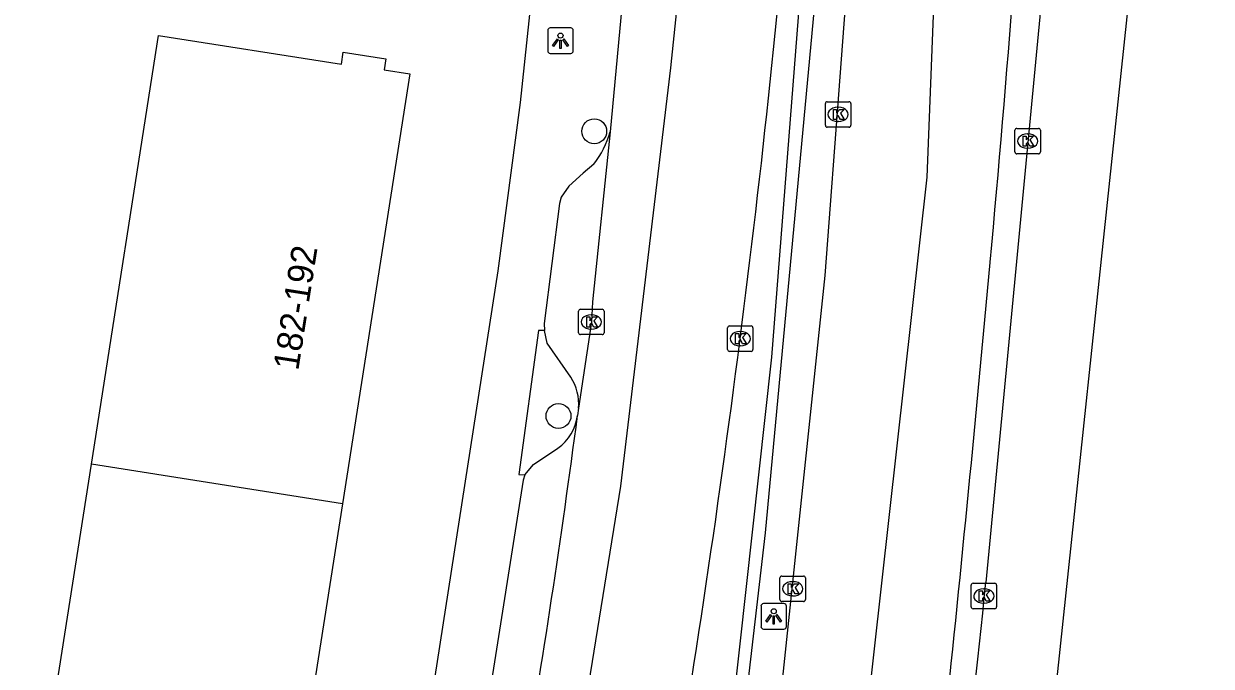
# Model space of a CAD drawing. Extents: x 162172 to 163187, y 382874 to 383684.
# Drawn here: x 163138.87 to 163185.51, y 383136.43 to 383161.66 of the extents above; entities that cross this region are included whole.
import ezdxf

# ---------------------------------------------------------------- set-up
doc = ezdxf.new("R2010")
doc.units = 0
for name, color, linetype in [('IMGEO_Boom', 7, 'Continuous'), ('IMGEO_Fietspad_gesloten', 7, 'Continuous'), ('IMGEO_Kolk', 7, 'Continuous'), ('IMGEO_Lichtpunt', 7, 'Continuous'), ('IMGEO_Muur', 7, 'Continuous'), ('IMGEO_Pand', 7, 'Continuous'), ('IMGEO_Pand_nummerreeks', 7, 'Continuous'), ('IMGEO_Parkeervlak_open', 7, 'Continuous'), ('IMGEO_Rijbaan_lokaal_gesloten', 7, 'Continuous'), ('IMGEO_Rijbaan_regionaal_gesloten', 7, 'Continuous'), ('IMGEO_Voetpad_open', 7, 'Continuous')]:
    doc.layers.add(name, color=color, linetype=linetype)

msp = doc.modelspace()

# ---------------------------------------------------------------- linework, layer by layer
at = {"layer": 'IMGEO_Boom'}
for centre in [(163161.276, 383157.437), (163159.873, 383146.257)]:
    msp.add_circle(centre, 0.489, dxfattribs=at)
at = {"layer": 'IMGEO_Fietspad_gesloten'}
for points in [[(163162.499, 383163.881), (163161.899, 383157.421)], [(163161.899, 383157.421), (163161.205, 383150.735), (163161.165, 383149.952), (163160.665, 383146.567)], [(163160.665, 383146.567), (163160.623, 383146.274)]]:
    msp.add_lwpolyline(points, dxfattribs=at)
msp.add_arc((162772.388, 383197.683), 391.624, 350.33212, 352.45692, dxfattribs=at)
at = {"layer": 'IMGEO_Kolk'}
for p, q in [((163170.354, 383157.674), (163170.354, 383158.526)), ((163170.429, 383158.6), (163171.281, 383158.6)), ((163170.842, 383158.38), (163170.867, 383158.38)), ((163171.355, 383158.526), (163171.355, 383157.674)), ((163170.865, 383157.82), (163170.84, 383157.82)), ((163171.281, 383157.6), (163170.429, 383157.6)), ((163177.798, 383156.627), (163177.798, 383157.479)), ((163177.873, 383157.553), (163178.725, 383157.553)), ((163178.286, 383157.333), (163178.311, 383157.333)), ((163178.799, 383157.479), (163178.799, 383156.627)), ((163178.309, 383156.773), (163178.284, 383156.773)), ((163178.725, 383156.553), (163177.873, 383156.553)), ((163160.663, 383149.526), (163160.663, 383150.378)), ((163160.738, 383150.452), (163161.59, 383150.452)), ((163161.151, 383150.232), (163161.176, 383150.232)), ((163161.664, 383150.378), (163161.664, 383149.526)), ((163166.586, 383149.796), (163167.438, 383149.796)), ((163161.59, 383149.452), (163160.738, 383149.452)), ((163161.174, 383149.672), (163161.149, 383149.672)), ((163166.511, 383148.87), (163166.511, 383149.722)), ((163166.999, 383149.576), (163167.024, 383149.576)), ((163167.512, 383149.722), (163167.512, 383148.87)), ((163167.022, 383149.016), (163166.997, 383149.016)), ((163167.438, 383148.796), (163166.586, 383148.796)), ((163168.647, 383139.971), (163169.499, 383139.971)), ((163168.572, 383139.045), (163168.572, 383139.897)), ((163169.06, 383139.751), (163169.085, 383139.751)), ((163169.573, 383139.897), (163169.573, 383139.045)), ((163176.08, 383138.763), (163176.08, 383139.615)), ((163176.155, 383139.689), (163177.007, 383139.689)), ((163177.081, 383139.615), (163177.081, 383138.763)), ((163169.083, 383139.191), (163169.058, 383139.191)), ((163176.568, 383139.469), (163176.593, 383139.469)), ((163169.499, 383138.971), (163168.647, 383138.971)), ((163177.007, 383138.689), (163176.155, 383138.689)), ((163176.591, 383138.909), (163176.566, 383138.909))]:
    msp.add_line(p, q, dxfattribs=at)
for points in [[(163170.354, 383157.674), (163170.354, 383158.526)], [(163170.429, 383158.6), (163171.281, 383158.6)], [(163170.675, 383158.3), (163170.798, 383158.3), (163170.798, 383158.149), (163170.928, 383158.3), (163171.092, 383158.3), (163170.946, 383158.149), (163171.099, 383157.9), (163170.947, 383157.9), (163170.862, 383158.064), (163170.798, 383157.997), (163170.798, 383157.9), (163170.675, 383157.9), (163170.675, 383158.3)], [(163171.355, 383158.526), (163171.355, 383157.674)], [(163171.281, 383157.6), (163170.429, 383157.6)], [(163177.798, 383156.627), (163177.798, 383157.479)], [(163177.873, 383157.553), (163178.725, 383157.553)], [(163178.119, 383157.253), (163178.242, 383157.253), (163178.242, 383157.102), (163178.372, 383157.253), (163178.536, 383157.253), (163178.39, 383157.102), (163178.543, 383156.853), (163178.391, 383156.853), (163178.306, 383157.017), (163178.242, 383156.95), (163178.242, 383156.853), (163178.119, 383156.853), (163178.119, 383157.253)], [(163178.799, 383157.479), (163178.799, 383156.627)], [(163178.725, 383156.553), (163177.873, 383156.553)], [(163160.663, 383149.526), (163160.663, 383150.378)], [(163160.738, 383150.452), (163161.59, 383150.452)], [(163161.664, 383150.378), (163161.664, 383149.526)], [(163160.984, 383150.152), (163161.107, 383150.152), (163161.107, 383150.001), (163161.237, 383150.152), (163161.401, 383150.152), (163161.255, 383150.001), (163161.408, 383149.752), (163161.256, 383149.752), (163161.171, 383149.916), (163161.107, 383149.849), (163161.107, 383149.752), (163160.984, 383149.752), (163160.984, 383150.152)], [(163166.586, 383149.796), (163167.438, 383149.796)], [(163161.59, 383149.452), (163160.738, 383149.452)], [(163166.511, 383148.87), (163166.511, 383149.722)], [(163166.832, 383149.496), (163166.955, 383149.496), (163166.955, 383149.345), (163167.085, 383149.496), (163167.249, 383149.496), (163167.103, 383149.345), (163167.256, 383149.096), (163167.104, 383149.096), (163167.019, 383149.26), (163166.955, 383149.193), (163166.955, 383149.096), (163166.832, 383149.096), (163166.832, 383149.496)], [(163167.512, 383149.722), (163167.512, 383148.87)], [(163167.438, 383148.796), (163166.586, 383148.796)], [(163168.647, 383139.971), (163169.499, 383139.971)], [(163168.572, 383139.045), (163168.572, 383139.897)], [(163168.893, 383139.671), (163169.016, 383139.671), (163169.016, 383139.52), (163169.146, 383139.671), (163169.31, 383139.671), (163169.164, 383139.52), (163169.317, 383139.271), (163169.165, 383139.271), (163169.08, 383139.435), (163169.016, 383139.368), (163169.016, 383139.271), (163168.893, 383139.271), (163168.893, 383139.671)], [(163169.573, 383139.897), (163169.573, 383139.045)], [(163176.08, 383138.763), (163176.08, 383139.615)], [(163176.155, 383139.689), (163177.007, 383139.689)], [(163177.081, 383139.615), (163177.081, 383138.763)], [(163176.401, 383139.389), (163176.524, 383139.389), (163176.524, 383139.238), (163176.654, 383139.389), (163176.818, 383139.389), (163176.672, 383139.238), (163176.825, 383138.989), (163176.673, 383138.989), (163176.588, 383139.153), (163176.524, 383139.086), (163176.524, 383138.989), (163176.401, 383138.989), (163176.401, 383139.389)], [(163169.499, 383138.971), (163168.647, 383138.971)], [(163177.007, 383138.689), (163176.155, 383138.689)]]:
    msp.add_lwpolyline(points, dxfattribs=at)
for centre, start, end in [((163170.431, 383158.524), 91.552, 178.448), ((163170.431, 383158.524), 91.552, 178.448), ((163171.279, 383158.524), 1.552, 88.448), ((163171.279, 383158.524), 1.552, 88.448), ((163170.431, 383157.676), 181.552, 268.448), ((163170.431, 383157.676), 181.552, 268.448), ((163171.279, 383157.676), 271.552, 358.448), ((163171.279, 383157.676), 271.552, 358.448), ((163177.875, 383157.477), 91.552, 178.448), ((163177.875, 383157.477), 91.552, 178.448), ((163178.723, 383157.477), 1.552, 88.448), ((163178.723, 383157.477), 1.552, 88.448), ((163177.875, 383156.629), 181.552, 268.448), ((163177.875, 383156.629), 181.552, 268.448), ((163178.723, 383156.629), 271.552, 358.448), ((163178.723, 383156.629), 271.552, 358.448), ((163160.74, 383150.376), 91.552, 178.448), ((163160.74, 383150.376), 91.552, 178.448), ((163161.588, 383150.376), 1.552, 88.448), ((163161.588, 383150.376), 1.552, 88.448), ((163166.588, 383149.72), 91.552, 178.448), ((163166.588, 383149.72), 91.552, 178.448), ((163167.436, 383149.72), 1.552, 88.448), ((163167.436, 383149.72), 1.552, 88.448), ((163160.74, 383149.528), 181.552, 268.448), ((163160.74, 383149.528), 181.552, 268.448), ((163161.588, 383149.528), 271.552, 358.448), ((163161.588, 383149.528), 271.552, 358.448), ((163166.588, 383148.872), 181.552, 268.448), ((163166.588, 383148.872), 181.552, 268.448), ((163167.436, 383148.872), 271.552, 358.448), ((163167.436, 383148.872), 271.552, 358.448), ((163168.649, 383139.895), 91.552, 178.448), ((163168.649, 383139.895), 91.552, 178.448), ((163169.497, 383139.895), 1.552, 88.448), ((163169.497, 383139.895), 1.552, 88.448), ((163176.157, 383139.613), 91.552, 178.448), ((163176.157, 383139.613), 91.552, 178.448), ((163177.005, 383139.613), 1.552, 88.448), ((163177.005, 383139.613), 1.552, 88.448), ((163168.649, 383139.047), 181.552, 268.448), ((163168.649, 383139.047), 181.552, 268.448), ((163169.497, 383139.047), 271.552, 358.448), ((163169.497, 383139.047), 271.552, 358.448), ((163176.157, 383138.765), 181.552, 268.448), ((163176.157, 383138.765), 181.552, 268.448), ((163177.005, 383138.765), 271.552, 358.448), ((163177.005, 383138.765), 271.552, 358.448)]:
    msp.add_arc(centre, 0.0765, start, end, dxfattribs=at)
for centre, major_axis, ratio, start_param, end_param in [((163170.841, 383158.1), (-0.387, 0.002), 0.722429, 4.712389, 7.853982), ((163170.866, 383158.1), (-0.39, 0.002), 0.717154, 1.570796, 4.712389), ((163178.285, 383157.053), (-0.387, 0.002), 0.722429, 4.712389, 7.853982), ((163178.31, 383157.053), (-0.39, 0.002), 0.717154, 1.570796, 4.712389), ((163161.15, 383149.952), (-0.387, 0.002), 0.722429, 4.712389, 7.853982), ((163161.175, 383149.952), (-0.39, 0.002), 0.717154, 1.570796, 4.712389), ((163166.998, 383149.296), (-0.387, 0.002), 0.722429, 4.712389, 7.853982), ((163167.023, 383149.296), (-0.39, 0.002), 0.717154, 1.570796, 4.712389), ((163169.059, 383139.471), (-0.387, 0.002), 0.722429, 4.712389, 7.853982), ((163169.084, 383139.471), (-0.39, 0.002), 0.717154, 1.570796, 4.712389), ((163176.567, 383139.189), (-0.387, 0.002), 0.722429, 4.712389, 7.853982), ((163176.592, 383139.189), (-0.39, 0.002), 0.717154, 1.570796, 4.712389)]:
    msp.add_ellipse(centre, major_axis=major_axis, ratio=ratio, start_param=start_param, end_param=end_param, dxfattribs=at)
at = {"layer": 'IMGEO_Lichtpunt'}
for p, q in [((163160.356, 383161.495), (163159.548, 383161.495)), ((163160.356, 383161.495), (163159.548, 383161.495)), ((163159.454, 383161.4), (163159.454, 383160.593)), ((163159.454, 383161.4), (163159.454, 383160.593)), ((163160.45, 383160.593), (163160.45, 383161.4)), ((163160.45, 383160.593), (163160.45, 383161.4)), ((163159.548, 383160.499), (163160.356, 383160.499)), ((163159.548, 383160.499), (163160.356, 383160.499)), ((163167.827, 383138.793), (163167.827, 383137.986)), ((163167.827, 383138.793), (163167.827, 383137.986)), ((163168.729, 383138.888), (163167.921, 383138.888)), ((163168.729, 383138.888), (163167.921, 383138.888)), ((163168.823, 383137.986), (163168.823, 383138.793)), ((163168.823, 383137.986), (163168.823, 383138.793)), ((163167.921, 383137.892), (163168.729, 383137.892)), ((163167.921, 383137.892), (163168.729, 383137.892))]:
    msp.add_line(p, q, dxfattribs=at)
for points in [[(163159.828, 383161.064), (163159.867, 383161.036), (163159.679, 383160.774), (163159.641, 383160.801), (163159.828, 383161.064)], [(163159.93, 383161.016), (163159.977, 383161.016), (163159.977, 383160.694), (163159.93, 383160.694), (163159.93, 383161.016)], [(163160.04, 383161.036), (163160.078, 383161.063), (163160.265, 383160.801), (163160.226, 383160.773), (163160.04, 383161.036)], [(163168.201, 383138.457), (163168.24, 383138.429), (163168.052, 383138.167), (163168.014, 383138.194), (163168.201, 383138.457)], [(163168.303, 383138.409), (163168.35, 383138.409), (163168.35, 383138.087), (163168.303, 383138.087), (163168.303, 383138.409)], [(163168.413, 383138.429), (163168.451, 383138.456), (163168.638, 383138.194), (163168.599, 383138.166), (163168.413, 383138.429)]]:
    msp.add_lwpolyline(points, dxfattribs=at)
for centre in [(163159.953, 383161.198), (163168.326, 383138.591)]:
    msp.add_circle(centre, 0.0994, dxfattribs=at)
for centre, start, end in [((163159.548, 383161.4), 90, 180), ((163159.548, 383161.4), 90, 180), ((163160.356, 383161.4), 0, 90), ((163160.356, 383161.4), 0, 90), ((163159.548, 383160.593), 180, 270), ((163159.548, 383160.593), 180, 270), ((163160.356, 383160.593), 270, 0), ((163160.356, 383160.593), 270, 360), ((163167.921, 383138.793), 90, 180), ((163167.921, 383138.793), 90, 180), ((163168.729, 383138.793), 0, 90), ((163168.729, 383138.793), 0, 90), ((163167.921, 383137.986), 180, 270), ((163167.921, 383137.986), 180, 270), ((163168.729, 383137.986), 270, 0), ((163168.729, 383137.986), 270, 360)]:
    msp.add_arc(centre, 0.0946, start, end, dxfattribs=at)
at = {"layer": 'IMGEO_Muur'}
for points in [[(163171.11, 383204.219), (163171.661, 383204.206), (163171.497, 383197.193), (163171.164, 383182.929), (163170.263, 383166.073), (163167.988, 383141.666), (163165.017, 383116.084), (163162.728, 383100.45), (163159.311, 383079.072), (163158.104, 383072.188)], [(163162.679, 383103.096), (163165.259, 383121.433), (163168.259, 383148.565), (163170.241, 383173.955), (163170.672, 383182.472), (163171.11, 383204.219)]]:
    msp.add_lwpolyline(points, dxfattribs=at)
at = {"layer": 'IMGEO_Pand'}
for points in [[(163141.526, 383144.371), (163144.166, 383161.205), (163151.345, 383160.071), (163151.419, 383160.545), (163153.095, 383160.282), (163153.028, 383159.85), (163154.034, 383159.692), (163151.388, 383142.813)], [(163138.871, 383127.433), (163141.526, 383144.371)], [(163151.388, 383142.813), (163141.526, 383144.371)], [(163151.388, 383142.813), (163148.734, 383125.887)]]:
    msp.add_lwpolyline(points, dxfattribs=at)
at = {"layer": 'IMGEO_Parkeervlak_open'}
for points in [[(163160.364, 383147.783), (163159.429, 383149.119), (163159.326, 383149.613)], [(163158.549, 383143.941), (163158.898, 383144.356), (163159.851, 383144.991)]]:
    msp.add_lwpolyline(points, dxfattribs=at)
for centre, radius, start, end in [((163158.648, 383146.713), 2.022, 355.8611, 31.9452), ((163158.721, 383146.545), 1.921, 306.0313, 351.8968)]:
    msp.add_arc(centre, radius, start, end, dxfattribs=at)
at = {"layer": 'IMGEO_Rijbaan_lokaal_gesloten'}
msp.add_lwpolyline([(163148.975, 383084.572), (163154.621, 383099.795), (163155.875, 383105.528), (163157.785, 383116.216), (163160.232, 383130.548), (163162.322, 383143.506), (163164.291, 383159.927), (163165.485, 383171.512), (163166.321, 383182.858), (163166.679, 383195.159), (163166.649, 383212.865), (163166.709, 383220.807), (163167.099, 383229.7)], dxfattribs=at)
msp.add_arc((162703.042, 383208.658), 467.75, 350.18175, 355.20971, dxfattribs=at)
at = {"layer": 'IMGEO_Rijbaan_regionaal_gesloten'}
for points in [[(163175.704, 383245.265), (163176.36, 383218.296), (163176.18, 383201.214), (163175.147, 383176.399), (163174.339, 383155.631), (163171.372, 383129.018), (163169.125, 383111.846), (163165.71, 383088.65), (163162.796, 383071.166)], [(163159.439, 383071.897), (163161.483, 383083.657), (163165.336, 383108.348), (163167.365, 383123.436), (163170.352, 383151.769), (163172.112, 383175.19), (163172.697, 383185.967), (163173.125, 383197.218), (163173.267, 383208.055), (163173.256, 383209.258)], [(163170.131, 383069.567), (163172.428, 383083.029), (163174.02, 383093.378), (163175.612, 383103.726), (163178.537, 383127.319), (163182.776, 383167.261), (163183.531, 383174.763), (163184.285, 383182.266), (163185.511, 383198.678)], [(163181.964, 383195.767), (163181.185, 383187.216), (163180.276, 383177.791), (163179.45, 383168.953), (163177.54, 383148.894), (163176.658, 383139.724)]]:
    msp.add_lwpolyline(points, dxfattribs=at)
for centre, radius, start, end in [((162476.473, 383217.171), 703.352, 354.70739, 356.508318), ((162002.11, 383258.197), 1179.48, 353.969904, 354.84848), ((162172.146, 383242.684), 1009.775, 353.049009, 354.147746)]:
    msp.add_arc(centre, radius, start, end, dxfattribs=at)
at = {"layer": 'IMGEO_Voetpad_open'}
for points in [[(163150.387, 383109.402), (163154.256, 383131.058), (163157.499, 383151.959), (163158.378, 383158.574), (163159.977, 383173.635), (163161.497, 383190.557), (163161.526, 383207.385), (163160.795, 383232.984), (163160.002, 383246.311), (163159.893, 383248.853), (163149.786, 383248.385)], [(163161.256, 383156.151), (163160.841, 383155.796), (163160.279, 383155.279), (163159.983, 383154.851), (163159.914, 383154.606), (163159.311, 383149.894), (163159.326, 383149.613)], [(163159.326, 383149.613), (163159.082, 383149.613), (163158.32, 383143.963), (163158.549, 383143.941)], [(163158.549, 383143.941), (163158.488, 383143.731), (163157.125, 383135.117), (163157.082, 383134.904)]]:
    msp.add_lwpolyline(points, dxfattribs=at)
msp.add_arc((163158.529, 383158.329), 3.49, 321.3802, 344.9137, dxfattribs=at)

# ---------------------------------------------------------------- texts
at = {"layer": 'IMGEO_Pand_nummerreeks'}
msp.add_text('182-192', height=1, rotation=81.0903, dxfattribs=at).set_placement((163149.652, 383148.014))

doc.saveas('drawing.dxf')
